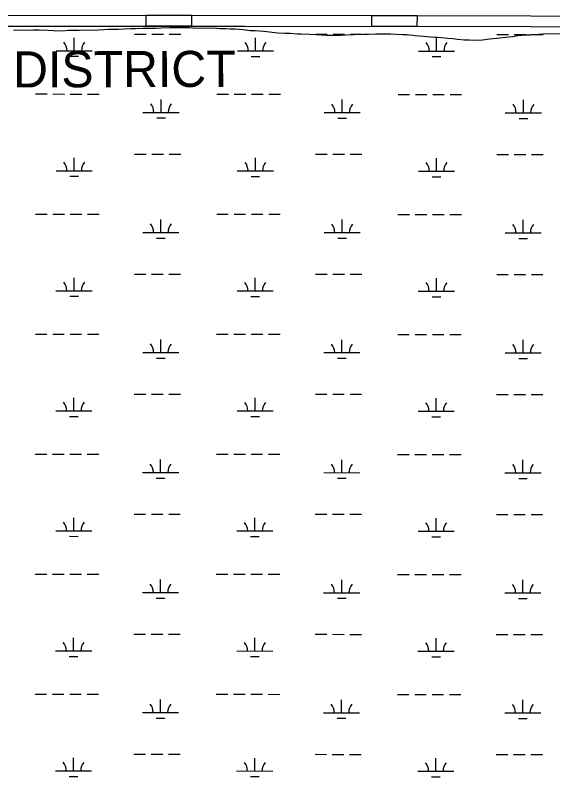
# Model space of a CAD drawing. Extents: x 3148686 to 3186545, y 916144 to 941516.
# Drawn here: x 3177157 to 3178646, y 937014 to 939125 of the extents above; entities that cross this region are included whole.
import ezdxf

# ---------------------------------------------------------------- set-up
doc = ezdxf.new("R2010")
doc.units = 0
for name, color, linetype in [('V-ROAD-CNTR', 7, 'Continuous'), ('V-SITE-VEGE', 7, 'Continuous'), ('V-TOPO-GNAM-IDEN', 7, 'Continuous'), ('V-WETL-SWMP', 7, 'Continuous')]:
    doc.layers.add(name, color=color, linetype=linetype)

msp = doc.modelspace()

# ---------------------------------------------------------------- linework, layer by layer
at = {"layer": 'V-ROAD-CNTR'}
for points in [[(3175904.3, 939168.6), (3176049.4, 939137.9), (3176235.2, 939124.9), (3176664.1, 939124.2), (3177793.1, 939124.8), (3178585, 939123.2), (3179841.8, 939116.8), (3181277, 939119.3), (3183263.4, 939121.2), (3184150, 939118.7), (3184291.8, 939119.1)], [(3175995.8, 939118.6), (3176045.3, 939108.1), (3176234.1, 939094.9), (3176664.1, 939094.2), (3177793.1, 939094.8), (3178584.9, 939093.2), (3179841.8, 939086.8), (3181277.1, 939089.3), (3183263.3, 939091.2), (3184150, 939088.7), (3184291.9, 939089.1)]]:
    msp.add_lwpolyline(points, dxfattribs=at)
for points in [[(3177519.9, 939124.7), (3177644.9, 939124.8), (3177644.9, 939094.8), (3177519.9, 939094.7)], [(3178145, 939124.1), (3178270, 939123.8), (3178269.9, 939093.8), (3178144.9, 939094.1)]]:
    msp.add_lwpolyline(points, close=True, dxfattribs=at)
at = {"layer": 'V-SITE-VEGE'}
for p, q in [((3177152.1, 939084), (3177186.2, 939083.7)), ((3177186.2, 939083.7), (3177207.6, 939084.6)), ((3177207.6, 939084.6), (3177223.2, 939084.4)), ((3177223.2, 939084.4), (3177247.5, 939083)), ((3177247.5, 939083), (3177263.1, 939082.3)), ((3177263.1, 939082.3), (3177286.8, 939082)), ((3177286.8, 939082), (3177304.7, 939083.6)), ((3177304.7, 939083.6), (3177334.2, 939083.3)), ((3177334.2, 939083.3), (3177386.9, 939084.5)), ((3177386.9, 939084.5), (3177402.5, 939084.9)), ((3177402.5, 939084.9), (3177415.2, 939085.9)), ((3177415.2, 939085.9), (3177427.4, 939085.8)), ((3177427.4, 939085.8), (3177443, 939086.2)), ((3177443, 939086.2), (3177476, 939087.6)), ((3177476, 939087.6), (3177489.9, 939088)), ((3177489.9, 939088), (3177511.3, 939089)), ((3177511.3, 939089), (3177526.3, 939088.8)), ((3177526.3, 939088.8), (3177547.7, 939089.2)), ((3177547.7, 939089.2), (3177561.6, 939089.6)), ((3177561.6, 939089.6), (3177585.3, 939090.5)), ((3177585.3, 939090.5), (3177602.1, 939090.9)), ((3177602.1, 939090.9), (3177638.5, 939090.5)), ((3177638.5, 939090.5), (3177650.1, 939089.8)), ((3177650.1, 939089.8), (3177715.4, 939089.2)), ((3177715.4, 939089.2), (3177724.6, 939087.9)), ((3177724.6, 939087.9), (3177740.8, 939087.7)), ((3177740.8, 939087.7), (3177752.4, 939087)), ((3177752.4, 939087), (3177766.3, 939086.9)), ((3177766.3, 939086.9), (3177788.2, 939084.9)), ((3177788.2, 939084.9), (3177807.9, 939082.4)), ((3177807.9, 939082.4), (3177821.2, 939082.3)), ((3177821.2, 939082.3), (3177835, 939081.6)), ((3177835, 939081.6), (3177853.5, 939079.6)), ((3177853.5, 939079.6), (3177869.1, 939078.3)), ((3177869.1, 939078.3), (3177884.1, 939076.4)), ((3177884.1, 939076.4), (3177904.4, 939075.1)), ((3177904.4, 939075.1), (3177918.8, 939074.9)), ((3177918.8, 939074.9), (3177937.9, 939073.6)), ((3177937.9, 939073.6), (3177949.5, 939072.9)), ((3177949.5, 939072.9), (3177973.2, 939072.6)), ((3177973.2, 939072.6), (3177991.7, 939071.3)), ((3177991.7, 939071.3), (3178019.4, 939069.8)), ((3178019.4, 939069.8), (3178046.6, 939069.5)), ((3178046.6, 939069.5), (3178058.7, 939070)), ((3178058.7, 939070), (3178086.5, 939071.4)), ((3178086.5, 939071.4), (3178096.3, 939071.3)), ((3178096.3, 939071.3), (3178122.4, 939072.8)), ((3178122.4, 939072.8), (3178135.7, 939072.7)), ((3178135.7, 939072.7), (3178155.9, 939073.6)), ((3178155.9, 939073.6), (3178196.4, 939073.2)), ((3178196.4, 939073.2), (3178229.9, 939071.7)), ((3178229.9, 939071.7), (3178241.5, 939071.6)), ((3178241.5, 939071.6), (3178249, 939070.3)), ((3178249, 939070.3), (3178258.8, 939069.7)), ((3178258.8, 939069.7), (3178265.2, 939068.4)), ((3178265.2, 939068.4), (3178288.3, 939066.5)), ((3178288.3, 939066.5), (3178306.8, 939065.1)), ((3178306.8, 939065.1), (3178319.5, 939063.8)), ((3178319.5, 939063.8), (3178326.4, 939063.7)), ((3178326.4, 939063.7), (3178338, 939063)), ((3178338, 939063), (3178355.3, 939061.7)), ((3178355.3, 939061.7), (3178369.2, 939060.4)), ((3178369.2, 939060.4), (3178382.5, 939058.5)), ((3178382.5, 939058.5), (3178401.5, 939056.6)), ((3178401.5, 939056.6), (3178415.4, 939056.5)), ((3178415.4, 939056.5), (3178436.2, 939055.7)), ((3178436.2, 939055.7), (3178451.8, 939056.7)), ((3178451.8, 939056.7), (3178470.4, 939059.4)), ((3178470.4, 939059.4), (3178499.3, 939062)), ((3178499.3, 939062), (3178514.9, 939064.1)), ((3178514.9, 939064.1), (3178535.2, 939065.6)), ((3178535.2, 939065.6), (3178549.7, 939068.4)), ((3178549.7, 939068.4), (3178571.1, 939070.5)), ((3178571.1, 939070.5), (3178584.4, 939070.9)), ((3178584.4, 939070.9), (3178607, 939072.4)), ((3178607, 939072.4), (3178627.8, 939073.9)), ((3178627.8, 939073.9), (3178697.8, 939073.2))]:
    msp.add_line(p, q, dxfattribs=at)
at = {"layer": 'V-WETL-SWMP'}
for p, q in [((3177320.5, 939026.5), (3177320.5, 939062.5)), ((3177487.6, 939072.7), (3177519.6, 939072.7)), ((3177535.6, 939072.7), (3177567.6, 939072.6)), ((3177583.6, 939072.6), (3177615.6, 939072.6)), ((3177822.4, 939026), (3177822.5, 939062)), ((3177989.5, 939072.2), (3178021.5, 939072.2)), ((3178037.5, 939072.2), (3178069.5, 939072.1)), ((3178085.5, 939072.1), (3178117.5, 939072.1)), ((3178324.3, 939025.4), (3178324.4, 939061.4)), ((3178491.4, 939071.7), (3178523.4, 939071.6)), ((3178539.4, 939071.6), (3178571.4, 939071.6)), ((3178587.4, 939071.6), (3178619.4, 939071.5)), ((3177270.5, 939026.5), (3177370.5, 939026.4)), ((3177772.4, 939026), (3177872.4, 939025.9)), ((3178274.3, 939025.5), (3178374.3, 939025.4)), ((3177308.5, 939011.1), (3177332.5, 939011)), ((3177810.4, 939010.5), (3177834.4, 939010.5)), ((3178312.3, 939010), (3178336.3, 939010)), ((3177213.5, 938906.5), (3177245.5, 938906.5)), ((3177261.5, 938906.5), (3177293.5, 938906.4)), ((3177309.5, 938906.4), (3177341.5, 938906.4)), ((3177357.5, 938906.4), (3177389.5, 938906.3)), ((3177715.4, 938906), (3177747.4, 938906)), ((3177560.8, 938855.4), (3177560.8, 938891.4)), ((3177763.4, 938905.9), (3177795.4, 938905.9)), ((3177811.4, 938905.9), (3177843.4, 938905.9)), ((3177859.4, 938905.8), (3177891.4, 938905.8)), ((3178062.7, 938854.9), (3178062.7, 938890.9)), ((3178217.4, 938905.5), (3178249.4, 938905.4)), ((3178265.4, 938905.4), (3178297.4, 938905.4)), ((3178313.4, 938905.4), (3178345.4, 938905.3)), ((3178361.4, 938905.3), (3178393.4, 938905.3)), ((3178564.6, 938854.4), (3178564.7, 938890.4)), ((3177510.8, 938855.5), (3177610.8, 938855.4)), ((3178012.7, 938854.9), (3178112.7, 938854.8)), ((3178514.6, 938854.4), (3178614.6, 938854.3)), ((3177548.8, 938840), (3177572.8, 938840)), ((3178050.7, 938839.5), (3178074.7, 938839.4)), ((3178552.6, 938838.9), (3178576.6, 938838.9)), ((3177487.3, 938740.1), (3177519.3, 938740)), ((3177535.3, 938740), (3177567.3, 938740)), ((3177583.3, 938740), (3177615.3, 938739.9)), ((3177989.2, 938739.5), (3178021.2, 938739.5)), ((3178037.2, 938739.5), (3178069.2, 938739.4)), ((3178085.2, 938739.4), (3178117.2, 938739.4)), ((3178491.1, 938739), (3178523.1, 938739)), ((3178539.1, 938739), (3178571.1, 938738.9)), ((3178587.1, 938738.9), (3178619.1, 938738.9)), ((3177320.2, 938693.8), (3177320.2, 938729.8)), ((3177822.1, 938693.3), (3177822.1, 938729.3)), ((3178324, 938692.7), (3178324, 938728.7)), ((3177270.2, 938693.9), (3177370.2, 938693.8)), ((3177308.1, 938678.4), (3177332.1, 938678.4)), ((3177772.1, 938693.3), (3177872.1, 938693.2)), ((3177810.1, 938677.9), (3177834.1, 938677.8)), ((3178274, 938692.8), (3178374, 938692.7)), ((3178312, 938677.3), (3178336, 938677.3)), ((3177213.2, 938573.8), (3177245.2, 938573.8)), ((3177261.2, 938573.8), (3177293.2, 938573.8)), ((3177309.2, 938573.7), (3177341.2, 938573.7)), ((3177357.2, 938573.7), (3177389.2, 938573.7)), ((3177715.1, 938573.3), (3177747.1, 938573.3)), ((3177763.1, 938573.3), (3177795.1, 938573.2)), ((3177811.1, 938573.2), (3177843.1, 938573.2)), ((3177859.1, 938573.2), (3177891.1, 938573.1)), ((3178217, 938572.8), (3178249, 938572.8)), ((3178265, 938572.7), (3178297, 938572.7)), ((3178313, 938572.7), (3178345, 938572.7)), ((3178361, 938572.6), (3178393, 938572.6)), ((3177560.5, 938522.7), (3177560.5, 938558.7)), ((3178062.4, 938522.2), (3178062.4, 938558.2)), ((3178564.3, 938521.7), (3178564.3, 938557.7)), ((3177510.5, 938522.8), (3177610.5, 938522.7)), ((3177548.4, 938507.3), (3177572.4, 938507.3)), ((3178012.4, 938522.3), (3178112.4, 938522.2)), ((3178050.3, 938506.8), (3178074.3, 938506.8)), ((3178514.3, 938521.7), (3178614.3, 938521.6)), ((3178552.3, 938506.3), (3178576.3, 938506.2)), ((3177486.9, 938407.4), (3177518.9, 938407.4)), ((3177534.9, 938407.3), (3177566.9, 938407.3)), ((3177582.9, 938407.3), (3177614.9, 938407.2)), ((3177988.8, 938406.9), (3178020.8, 938406.8)), ((3178036.8, 938406.8), (3178068.8, 938406.8)), ((3178084.8, 938406.8), (3178116.8, 938406.7)), ((3178490.7, 938406.3), (3178522.7, 938406.3)), ((3178538.7, 938406.3), (3178570.7, 938406.2)), ((3178586.7, 938406.2), (3178618.7, 938406.2)), ((3177319.8, 938361.1), (3177319.8, 938397.1)), ((3177821.7, 938360.6), (3177821.8, 938396.6)), ((3178323.6, 938360.1), (3178323.7, 938396.1)), ((3177269.8, 938361.2), (3177369.8, 938361.1)), ((3177771.7, 938360.7), (3177871.7, 938360.5)), ((3178273.6, 938360.1), (3178373.6, 938360)), ((3177307.8, 938345.7), (3177331.8, 938345.7)), ((3177809.7, 938345.2), (3177833.7, 938345.2)), ((3178311.6, 938344.7), (3178335.6, 938344.6)), ((3177212.8, 938241.2), (3177244.8, 938241.1)), ((3177260.8, 938241.1), (3177292.8, 938241.1)), ((3177308.8, 938241.1), (3177340.8, 938241)), ((3177356.8, 938241), (3177388.8, 938241)), ((3177714.7, 938240.6), (3177746.7, 938240.6)), ((3177762.7, 938240.6), (3177794.7, 938240.6)), ((3177810.7, 938240.5), (3177842.7, 938240.5)), ((3177858.7, 938240.5), (3177890.7, 938240.5)), ((3178216.7, 938240.1), (3178248.7, 938240.1)), ((3178264.7, 938240.1), (3178296.7, 938240)), ((3178312.7, 938240), (3178344.7, 938240)), ((3178360.7, 938240), (3178392.7, 938239.9)), ((3177560.1, 938190.1), (3177560.1, 938226.1)), ((3178062, 938189.5), (3178062, 938225.5)), ((3178563.9, 938189), (3178564, 938225)), ((3177510.1, 938190.1), (3177610.1, 938190)), ((3178012, 938189.6), (3178112, 938189.5)), ((3178513.9, 938189.1), (3178613.9, 938189)), ((3177548.1, 938174.6), (3177572.1, 938174.6)), ((3178050, 938174.1), (3178074, 938174.1)), ((3178551.9, 938173.6), (3178575.9, 938173.6)), ((3177319.5, 938028.5), (3177319.5, 938064.5)), ((3177486.6, 938074.7), (3177518.6, 938074.7)), ((3177534.6, 938074.7), (3177566.6, 938074.6)), ((3177582.6, 938074.6), (3177614.6, 938074.6)), ((3177821.4, 938027.9), (3177821.4, 938063.9)), ((3177988.5, 938074.2), (3178020.5, 938074.1)), ((3178036.5, 938074.1), (3178068.5, 938074.1)), ((3178084.5, 938074.1), (3178116.5, 938074)), ((3178323.3, 938027.4), (3178323.3, 938063.4)), ((3178490.4, 938073.7), (3178522.4, 938073.6)), ((3178538.4, 938073.6), (3178570.4, 938073.6)), ((3178586.4, 938073.6), (3178618.4, 938073.5)), ((3177269.5, 938028.5), (3177369.5, 938028.4)), ((3177771.4, 938028), (3177871.4, 938027.9)), ((3178273.3, 938027.5), (3178373.3, 938027.3)), ((3177307.4, 938013), (3177331.4, 938013)), ((3177809.4, 938012.5), (3177833.4, 938012.5)), ((3178311.3, 938012), (3178335.3, 938012)), ((3177212.5, 937908.5), (3177244.5, 937908.5)), ((3177260.5, 937908.4), (3177292.5, 937908.4)), ((3177308.5, 937908.4), (3177340.5, 937908.4)), ((3177356.5, 937908.3), (3177388.5, 937908.3)), ((3177559.8, 937857.4), (3177559.8, 937893.4)), ((3177714.4, 937908), (3177746.4, 937907.9)), ((3177762.4, 937907.9), (3177794.4, 937907.9)), ((3177810.4, 937907.9), (3177842.4, 937907.8)), ((3177858.4, 937907.8), (3177890.4, 937907.8)), ((3178061.7, 937856.9), (3178061.7, 937892.9)), ((3178216.3, 937907.4), (3178248.3, 937907.4)), ((3178264.3, 937907.4), (3178296.3, 937907.4)), ((3178312.3, 937907.3), (3178344.3, 937907.3)), ((3178360.3, 937907.3), (3178392.3, 937907.3)), ((3178563.6, 937856.3), (3178563.6, 937892.3)), ((3177509.8, 937857.4), (3177609.8, 937857.3)), ((3178011.7, 937856.9), (3178111.7, 937856.8)), ((3178513.6, 937856.4), (3178613.6, 937856.3)), ((3177547.7, 937842), (3177571.7, 937841.9)), ((3178049.6, 937841.4), (3178073.6, 937841.4)), ((3178551.6, 937840.9), (3178575.6, 937840.9)), ((3177319.1, 937695.8), (3177319.1, 937731.8)), ((3177486.2, 937742), (3177518.2, 937742)), ((3177534.2, 937742), (3177566.2, 937742)), ((3177582.2, 937741.9), (3177614.2, 937741.9)), ((3177821, 937695.3), (3177821.1, 937731.3)), ((3177988.1, 937741.5), (3178020.1, 937741.5)), ((3178036.1, 937741.5), (3178068.1, 937741.4)), ((3178084.1, 937741.4), (3178116.1, 937741.4)), ((3178322.9, 937694.7), (3178323, 937730.7)), ((3178490, 937741), (3178522, 937740.9)), ((3178538, 937740.9), (3178570, 937740.9)), ((3178586, 937740.9), (3178618, 937740.8)), ((3177269.1, 937695.8), (3177369.1, 937695.7)), ((3177771, 937695.3), (3177871, 937695.2)), ((3178272.9, 937694.8), (3178372.9, 937694.7)), ((3177307.1, 937680.4), (3177331.1, 937680.3)), ((3177809, 937679.8), (3177833, 937679.8)), ((3178310.9, 937679.3), (3178334.9, 937679.3)), ((3177212.1, 937575.8), (3177244.1, 937575.8)), ((3177260.1, 937575.8), (3177292.1, 937575.7)), ((3177308.1, 937575.7), (3177340.1, 937575.7)), ((3177356.1, 937575.7), (3177388.1, 937575.6)), ((3177559.4, 937524.7), (3177559.4, 937560.7)), ((3177714, 937575.3), (3177746, 937575.3)), ((3177762, 937575.2), (3177794, 937575.2)), ((3177810, 937575.2), (3177842, 937575.2)), ((3177858, 937575.1), (3177890, 937575.1)), ((3178061.3, 937524.2), (3178061.3, 937560.2)), ((3178216, 937574.8), (3178248, 937574.7)), ((3178264, 937574.7), (3178296, 937574.7)), ((3178312, 937574.7), (3178344, 937574.6)), ((3178360, 937574.6), (3178392, 937574.6)), ((3178563.2, 937523.7), (3178563.3, 937559.7)), ((3177509.4, 937524.8), (3177609.4, 937524.7)), ((3178011.3, 937524.2), (3178111.3, 937524.1)), ((3178513.2, 937523.7), (3178613.2, 937523.6)), ((3177547.4, 937509.3), (3177571.4, 937509.3)), ((3178049.3, 937508.8), (3178073.3, 937508.7)), ((3178551.2, 937508.2), (3178575.2, 937508.2)), ((3177485.9, 937409.4), (3177517.9, 937409.3)), ((3177533.9, 937409.3), (3177565.9, 937409.3)), ((3177581.9, 937409.3), (3177613.9, 937409.2)), ((3177987.8, 937408.8), (3178019.8, 937408.8)), ((3178035.8, 937408.8), (3178067.8, 937408.7)), ((3178083.8, 937408.7), (3178115.8, 937408.7)), ((3178489.7, 937408.3), (3178521.7, 937408.3)), ((3178537.7, 937408.3), (3178569.7, 937408.2)), ((3178585.7, 937408.2), (3178617.7, 937408.2)), ((3177318.8, 937363.1), (3177318.8, 937399.1)), ((3177820.7, 937362.6), (3177820.7, 937398.6)), ((3178322.6, 937362), (3178322.6, 937398)), ((3177268.8, 937363.2), (3177368.8, 937363.1)), ((3177306.7, 937347.7), (3177330.7, 937347.7)), ((3177770.7, 937362.6), (3177870.7, 937362.5)), ((3177808.7, 937347.2), (3177832.7, 937347.1)), ((3178272.6, 937362.1), (3178372.6, 937362)), ((3178310.6, 937346.6), (3178334.6, 937346.6)), ((3177211.8, 937243.1), (3177243.8, 937243.1)), ((3177259.8, 937243.1), (3177291.8, 937243.1)), ((3177307.8, 937243), (3177339.8, 937243)), ((3177355.8, 937243), (3177387.8, 937243)), ((3177713.7, 937242.6), (3177745.7, 937242.6)), ((3177761.7, 937242.6), (3177793.7, 937242.5)), ((3177809.7, 937242.5), (3177841.7, 937242.5)), ((3177857.7, 937242.5), (3177889.7, 937242.4)), ((3178215.6, 937242.1), (3178247.6, 937242.1)), ((3178263.6, 937242), (3178295.6, 937242)), ((3178311.6, 937242), (3178343.6, 937242)), ((3178359.6, 937241.9), (3178391.6, 937241.9)), ((3177559.1, 937192), (3177559.1, 937228)), ((3178061, 937191.5), (3178061, 937227.5)), ((3178562.9, 937191), (3178562.9, 937227)), ((3177509.1, 937192.1), (3177609.1, 937192)), ((3177547, 937176.6), (3177571, 937176.6)), ((3178011, 937191.6), (3178111, 937191.5)), ((3178048.9, 937176.1), (3178072.9, 937176.1)), ((3178512.9, 937191), (3178612.9, 937190.9)), ((3178550.8, 937175.6), (3178574.8, 937175.5)), ((3177485.5, 937076.7), (3177517.5, 937076.7)), ((3177533.5, 937076.6), (3177565.5, 937076.6)), ((3177581.5, 937076.6), (3177613.5, 937076.5)), ((3177987.4, 937076.2), (3178019.4, 937076.1)), ((3178035.4, 937076.1), (3178067.4, 937076.1)), ((3178083.4, 937076.1), (3178115.4, 937076)), ((3178489.3, 937075.6), (3178521.3, 937075.6)), ((3178537.3, 937075.6), (3178569.3, 937075.5)), ((3178585.3, 937075.5), (3178617.3, 937075.5)), ((3177318.4, 937030.4), (3177318.4, 937066.4)), ((3177820.3, 937029.9), (3177820.4, 937065.9)), ((3178322.2, 937029.4), (3178322.3, 937065.4)), ((3177268.4, 937030.5), (3177368.4, 937030.4)), ((3177770.3, 937030), (3177870.3, 937029.8)), ((3178272.2, 937029.4), (3178372.2, 937029.3)), ((3177306.4, 937015), (3177330.4, 937015)), ((3177808.3, 937014.5), (3177832.3, 937014.5)), ((3178310.2, 937014), (3178334.2, 937013.9))]:
    msp.add_line(p, q, dxfattribs=at)
for centre, start, end in [((3177265.3, 939027), 359.1678, 40.7115), ((3177375.8, 939026.9), 139.1678, 180.7115), ((3177767.2, 939026.5), 359.1678, 40.7115), ((3177877.7, 939026.4), 139.1678, 180.7115), ((3178269.1, 939026), 359.1678, 40.7115), ((3178379.6, 939025.8), 139.1678, 180.7115), ((3177505.6, 938855.9), 359.1678, 40.7115), ((3177616, 938855.8), 139.1678, 180.7115), ((3178007.5, 938855.4), 359.1678, 40.7115), ((3178118, 938855.3), 139.1678, 180.7115), ((3178509.4, 938854.9), 359.1678, 40.7115), ((3178619.9, 938854.8), 139.1678, 180.7115), ((3177264.9, 938694.3), 359.1678, 40.7115), ((3177375.4, 938694.2), 139.1678, 180.7115), ((3177766.8, 938693.8), 359.1678, 40.7115), ((3177877.3, 938693.7), 139.1678, 180.7115), ((3178268.7, 938693.3), 359.1678, 40.7115), ((3178379.2, 938693.2), 139.1678, 180.7115), ((3177505.2, 938523.3), 359.1678, 40.7115), ((3177615.7, 938523.2), 139.1678, 180.7115), ((3178007.1, 938522.7), 359.1678, 40.7115), ((3178117.6, 938522.6), 139.1678, 180.7115), ((3178509, 938522.2), 359.1678, 40.7115), ((3178619.5, 938522.1), 139.1678, 180.7115), ((3177264.6, 938361.7), 359.1678, 40.7115), ((3177375.1, 938361.5), 139.1678, 180.7115), ((3177766.5, 938361.1), 359.1678, 40.7115), ((3177877, 938361), 139.1678, 180.7115), ((3178268.4, 938360.6), 359.1678, 40.7115), ((3178378.9, 938360.5), 139.1678, 180.7115), ((3177504.9, 938190.6), 359.1678, 40.7115), ((3177615.3, 938190.5), 139.1678, 180.7115), ((3178006.8, 938190.1), 359.1678, 40.7115), ((3178117.3, 938190), 139.1678, 180.7115), ((3178508.7, 938189.5), 359.1678, 40.7115), ((3178619.2, 938189.4), 139.1678, 180.7115), ((3177264.2, 938029), 359.1678, 40.7115), ((3177374.7, 938028.9), 139.1678, 180.7115), ((3177766.1, 938028.5), 359.1678, 40.7115), ((3177876.6, 938028.3), 139.1678, 180.7115), ((3178268, 938027.9), 359.1678, 40.7115), ((3178378.5, 938027.8), 139.1678, 180.7115), ((3177504.5, 937857.9), 359.1678, 40.7115), ((3177615, 937857.8), 139.1678, 180.7115), ((3178006.4, 937857.4), 359.1678, 40.7115), ((3178116.9, 937857.3), 139.1678, 180.7115), ((3178508.3, 937856.9), 359.1678, 40.7115), ((3178618.8, 937856.7), 139.1678, 180.7115), ((3177263.9, 937696.3), 359.1678, 40.7115), ((3177374.4, 937696.2), 139.1678, 180.7115), ((3177765.8, 937695.8), 359.1678, 40.7115), ((3177876.3, 937695.7), 139.1678, 180.7115), ((3178267.7, 937695.3), 359.1678, 40.7115), ((3178378.2, 937695.1), 139.1678, 180.7115), ((3177504.2, 937525.2), 359.1678, 40.7115), ((3177614.6, 937525.1), 139.1678, 180.7115), ((3178006.1, 937524.7), 359.1678, 40.7115), ((3178116.6, 937524.6), 139.1678, 180.7115), ((3178508, 937524.2), 359.1678, 40.7115), ((3178618.5, 937524.1), 139.1678, 180.7115), ((3177263.5, 937363.6), 359.1678, 40.7115), ((3177374, 937363.5), 139.1678, 180.7115), ((3177765.4, 937363.1), 359.1678, 40.7115), ((3177875.9, 937363), 139.1678, 180.7115), ((3178267.3, 937362.6), 359.1678, 40.7115), ((3178377.8, 937362.5), 139.1678, 180.7115), ((3177503.8, 937192.6), 359.1678, 40.7115), ((3177614.3, 937192.5), 139.1678, 180.7115), ((3178005.7, 937192), 359.1678, 40.7115), ((3178116.2, 937191.9), 139.1678, 180.7115), ((3178507.6, 937191.5), 359.1678, 40.7115), ((3178618.1, 937191.4), 139.1678, 180.7115), ((3177263.2, 937031), 359.1678, 40.7115), ((3177373.7, 937030.8), 139.1678, 180.7115), ((3177765.1, 937030.4), 359.1678, 40.7115), ((3177875.6, 937030.3), 139.1678, 180.7115), ((3178267, 937029.9), 359.1678, 40.7115), ((3178377.5, 937029.8), 139.1678, 180.7115)]:
    msp.add_arc(centre, 35.2, start, end, dxfattribs=at)

# ---------------------------------------------------------------- texts
at = {"layer": 'V-TOPO-GNAM-IDEN'}
msp.add_text('DISTRICT', height=100, rotation=0.1757, dxfattribs=at).set_placement((3177151.2, 938924.5))

doc.saveas('drawing.dxf')
